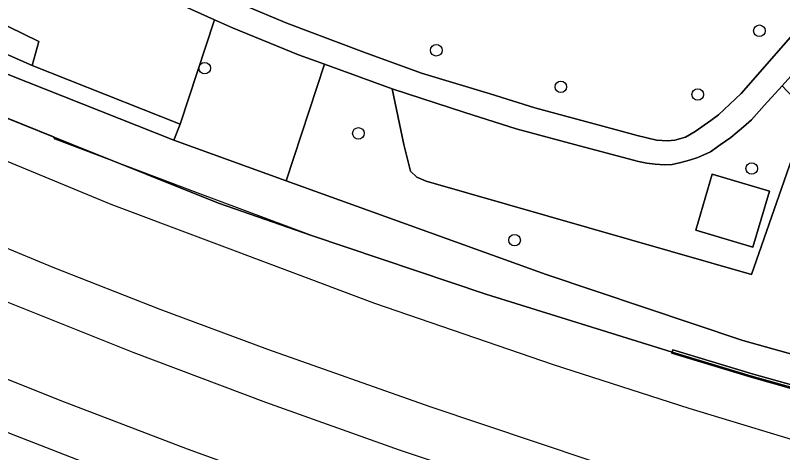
# Model space of a CAD drawing. Extents: x 160304 to 160955, y 383684 to 384161.
# Drawn here: x 160683.6 to 160748.3, y 383724 to 383760.9 of the extents above; entities that cross this region are included whole.
import ezdxf

# ---------------------------------------------------------------- set-up
doc = ezdxf.new("R2010")
doc.units = 0
for name, color, linetype in [('IMGEO_Boom', 7, 'Continuous'), ('IMGEO_Erf', 7, 'Continuous'), ('IMGEO_Geluidsscherm', 7, 'Continuous'), ('IMGEO_Greppel_droge_sloot', 7, 'Continuous'), ('IMGEO_Groenvoorziening', 7, 'Continuous'), ('IMGEO_Hek', 7, 'Continuous'), ('IMGEO_Spoor', 7, 'Continuous'), ('IMGEO_Spoorbaan_halfverhard', 7, 'Continuous'), ('IMGEO_Terreindeel_gesloten', 7, 'Continuous'), ('IMGEO_Voetpad_halfverhard', 7, 'Continuous')]:
    doc.layers.add(name, color=color, linetype=linetype)

msp = doc.modelspace()

# ---------------------------------------------------------------- linework, layer by layer
at = {"layer": 'IMGEO_Boom'}
for centre in [(160746.328, 383759.589), (160719.07, 383757.944), (160699.531, 383756.434), (160729.572, 383754.857), (160741.127, 383754.21), (160712.491, 383750.927), (160745.677, 383747.964), (160725.671, 383741.913)]:
    msp.add_circle(centre, 0.489, dxfattribs=at)
at = {"layer": 'IMGEO_Erf'}
msp.add_lwpolyline([(160747.172, 383746.054), (160742.341, 383747.483), (160740.956, 383742.749), (160745.787, 383741.32)], close=True, dxfattribs=at)
at = {"layer": 'IMGEO_Geluidsscherm'}
msp.add_lwpolyline([(160793.141, 383718.877), (160788.722, 383719.859), (160786.29, 383720.4), (160785.167, 383720.649), (160781.635, 383721.434), (160764.598, 383725.2), (160761.63, 383725.893), (160758.518, 383726.806), (160753.9, 383728.119), (160745.65, 383730.443), (160738.964, 383732.464), (160723.243, 383737.359), (160708.529, 383742.294), (160698.901, 383745.906), (160686.909, 383750.427), (160686.759, 383750.625), (160672.482, 383756.393)], dxfattribs=at)
at = {"layer": 'IMGEO_Greppel_droge_sloot'}
msp.add_lwpolyline([(160508.125, 383858.628), (160524.459, 383849.529), (160553.11, 383828.476), (160556.064, 383826.306), (160564.334, 383820.679), (160580.761, 383810.015), (160598.802, 383799.175), (160608.496, 383793.387), (160620.915, 383786.51), (160639.606, 383776.783), (160648.339, 383772.659), (160662.889, 383766.429), (160684.972, 383756.649), (160685.542, 383758.679), (160664.695, 383768.884), (160649.742, 383775.545), (160640.34, 383780.06), (160622.299, 383789.443), (160610.062, 383796.203), (160600.019, 383802.155), (160582.534, 383812.776)], dxfattribs=at)
at = {"layer": 'IMGEO_Groenvoorziening'}
for points in [[(160512.051, 383860.483), (160527.152, 383851.99), (160555.752, 383830.697), (160558.345, 383828.766), (160565.781, 383823.661), (160582.534, 383812.776), (160600.019, 383802.155), (160610.062, 383796.203), (160622.299, 383789.443), (160640.34, 383780.06), (160649.742, 383775.545), (160664.695, 383768.884), (160685.542, 383758.679), (160684.972, 383756.649), (160697.446, 383751.712), (160700.343, 383760.526), (160696.112, 383762.451), (160684.565, 383767.367), (160636.545, 383788.535), (160627.316, 383792.767), (160623.864, 383794.407), (160613.532, 383800.088), (160603.749, 383806.669), (160564.231, 383837.826)], [(160518.879, 383851.372), (160551.794, 383826.847), (160554.68, 383824.697), (160563.225, 383818.641), (160578.989, 383808.416), (160597.881, 383797.106), (160607.663, 383791.435), (160620.042, 383784.846), (160647.362, 383771.271), (160655.075, 383767.71), (160661.749, 383764.724), (160675.193, 383758.971), (160696.927, 383750.364), (160697.446, 383751.712), (160684.972, 383756.649), (160662.889, 383766.429), (160648.339, 383772.659), (160639.606, 383776.783), (160620.915, 383786.51), (160608.496, 383793.387), (160598.802, 383799.175), (160580.761, 383810.015)], [(160661.81, 383760.699), (160688.357, 383750), (160700.681, 383745.033), (160708.529, 383742.294), (160723.243, 383737.359), (160738.964, 383732.464), (160739.022, 383732.655), (160745.706, 383730.635), (160753.954, 383728.311)], [(160750.654, 383731.832), (160744.924, 383733.452), (160728.334, 383739.003), (160706.402, 383746.936), (160696.927, 383750.364), (160675.193, 383758.971)], [(160749.484, 383750), (160745.662, 383739.027), (160718.201, 383746.904), (160717.425, 383747.23), (160716.89, 383747.748), (160716.334, 383750), (160715.354, 383754.701), (160709.637, 383756.775), (160706.402, 383746.936), (160728.334, 383739.003), (160744.924, 383733.452), (160750.654, 383731.832)], [(160749.718, 383756.578), (160748.237, 383754.95), (160749.639, 383753.49)], [(160749.639, 383753.49), (160748.237, 383754.95), (160746.731, 383753.294), (160745.655, 383752.059), (160744.992, 383751.494), (160743.908, 383750.568), (160743.01, 383749.95), (160742.19, 383749.379), (160741.123, 383748.893), (160740.433, 383748.676), (160739.71, 383748.481), (160738.965, 383748.301), (160738.33, 383748.285), (160737.521, 383748.332), (160736.829, 383748.417), (160736.127, 383748.542), (160730.736, 383750), (160725.802, 383751.322), (160721.482, 383752.686), (160715.354, 383754.701), (160716.334, 383750), (160716.89, 383747.748), (160717.425, 383747.23), (160718.201, 383746.904), (160745.662, 383739.027), (160749.484, 383750)]]:
    msp.add_lwpolyline(points, dxfattribs=at)
for points in [[(160750.716, 383761.085), (160705.399, 383774.681), (160705.031, 383774.791), (160701.01, 383762.556), (160701.624, 383762.297), (160706.457, 383760.242), (160712.957, 383757.775), (160717.807, 383756.023), (160723.606, 383754.258), (160727.379, 383753.098), (160734.157, 383751.25), (160736.004, 383750.747), (160737.653, 383750.355), (160738.57, 383750.307), (160739.205, 383750.36), (160740.079, 383750.61), (160740.894, 383751.087), (160742.228, 383752.015), (160742.866, 383752.503), (160744.775, 383754.285)], [(160709.637, 383756.775), (160707.444, 383757.571), (160701.885, 383759.824), (160700.343, 383760.526), (160697.446, 383751.712), (160696.927, 383750.364), (160706.402, 383746.936)], [(160747.172, 383746.054), (160745.787, 383741.32), (160740.956, 383742.749), (160742.341, 383747.483)]]:
    msp.add_lwpolyline(points, close=True, dxfattribs=at)
at = {"layer": 'IMGEO_Hek'}
for points in [[(160696.927, 383750.364), (160675.193, 383758.971), (160661.749, 383764.724), (160655.075, 383767.71), (160647.362, 383771.271), (160620.042, 383784.846), (160607.663, 383791.435), (160597.881, 383797.106), (160578.989, 383808.416), (160563.225, 383818.641), (160554.68, 383824.697), (160551.794, 383826.847)], [(160706.402, 383746.936), (160696.927, 383750.364)], [(160780.385, 383724.242), (160762.726, 383728.992), (160750.654, 383731.832), (160744.924, 383733.452), (160728.334, 383739.003), (160706.402, 383746.936)]]:
    msp.add_lwpolyline(points, dxfattribs=at)
at = {"layer": 'IMGEO_Spoor'}
for points in [[(160530.15, 383834.481), (160547.311, 383822.154), (160567.061, 383808.928), (160587.242, 383796.372), (160607.832, 383784.499), (160628.809, 383773.322), (160647.996, 383763.863), (160669.638, 383754.038), (160691.598, 383744.942), (160713.849, 383736.587), (160728.916, 383731.406), (160740.371, 383727.721), (160751.888, 383724.231), (160763.462, 383720.937), (160775.091, 383717.839), (160785.599, 383715.218), (160793.644, 383713.359)], [(160515.565, 383818.969), (160525.175, 383811.932), (160534.892, 383805.057), (160549.676, 383795.044), (160559.671, 383788.567), (160569.763, 383782.258), (160579.958, 383776.114), (160590.259, 383770.133), (160600.647, 383764.325), (160611.129, 383758.687), (160621.71, 383753.216), (160637.733, 383745.341), (160648.521, 383740.309), (160659.397, 383735.451), (160670.342, 383730.776), (160681.361, 383726.278), (160692.46, 383721.954), (160703.623, 383717.824), (160720.488, 383711.96), (160731.81, 383708.26), (160743.183, 383704.759), (160754.609, 383701.435), (160771.857, 383696.746), (160778.835, 383695.01)], [(160682.228, 383741.489), (160686.708, 383739.638), (160695.728, 383736.083), (160704.816, 383732.705), (160718.533, 383727.879), (160732.032, 383723.337), (160746.641, 383718.795), (160756.658, 383715.887), (160768.727, 383712.57), (160776.132, 383710.653), (160783.558, 383708.815), (160788.967, 383707.563)], [(160682.356, 383736.893), (160693.472, 383732.448), (160704.666, 383728.226), (160715.937, 383724.228), (160727.282, 383720.413), (160738.685, 383716.777), (160750.137, 383713.338), (160767.424, 383708.523), (160779.026, 383705.537), (160785.989, 383703.873)], [(160676.614, 383732.685), (160687.293, 383728.411), (160698.043, 383724.308), (160708.849, 383720.378), (160725.172, 383714.789), (160736.125, 383711.272), (160747.129, 383707.939), (160758.196, 383704.8), (160769.317, 383701.847), (160780.471, 383699.058), (160781.842, 383698.735)]]:
    msp.add_lwpolyline(points, dxfattribs=at)
at = {"layer": 'IMGEO_Spoorbaan_halfverhard'}
msp.add_lwpolyline([(160753.873, 383728.023), (160745.622, 383730.347), (160738.935, 383732.368), (160738.964, 383732.464), (160723.243, 383737.359), (160708.529, 383742.294), (160700.681, 383745.033), (160688.357, 383750), (160661.81, 383760.699)], dxfattribs=at)
at = {"layer": 'IMGEO_Terreindeel_gesloten'}
msp.add_lwpolyline([(160786.334, 383720.597), (160785.211, 383720.846), (160781.678, 383721.629), (160764.642, 383725.395), (160761.681, 383726.086), (160758.574, 383726.998), (160753.954, 383728.311), (160745.706, 383730.635), (160739.022, 383732.655), (160738.964, 383732.464), (160738.935, 383732.368), (160745.622, 383730.347), (160753.873, 383728.023), (160758.49, 383726.71), (160761.605, 383725.796), (160764.576, 383725.102), (160781.613, 383721.336), (160788.7, 383719.761), (160793.119, 383718.779), (160793.141, 383718.877), (160793.184, 383719.072), (160791.959, 383719.345), (160788.766, 383720.057)], close=True, dxfattribs=at)
at = {"layer": 'IMGEO_Voetpad_halfverhard'}
for points in [[(160696.112, 383762.451), (160700.343, 383760.526), (160701.885, 383759.824), (160707.444, 383757.571), (160709.637, 383756.775), (160715.354, 383754.701), (160721.482, 383752.686), (160725.802, 383751.322), (160730.736, 383750), (160736.127, 383748.542), (160736.829, 383748.417), (160737.521, 383748.332), (160738.33, 383748.285), (160738.965, 383748.301), (160739.71, 383748.481), (160740.433, 383748.676), (160741.123, 383748.893), (160742.19, 383749.379), (160743.01, 383749.95), (160743.908, 383750.568), (160744.992, 383751.494), (160745.655, 383752.059), (160746.731, 383753.294), (160748.237, 383754.95), (160749.718, 383756.578)], [(160717.807, 383756.023), (160712.957, 383757.775), (160706.457, 383760.242), (160701.624, 383762.297)], [(160750.716, 383761.085), (160744.775, 383754.285), (160742.866, 383752.503), (160742.228, 383752.015), (160740.894, 383751.087), (160740.079, 383750.61), (160739.205, 383750.36), (160738.57, 383750.307), (160737.653, 383750.355), (160736.004, 383750.747), (160734.157, 383751.25), (160727.379, 383753.098), (160723.606, 383754.258), (160717.807, 383756.023)]]:
    msp.add_lwpolyline(points, dxfattribs=at)

doc.saveas('drawing.dxf')
